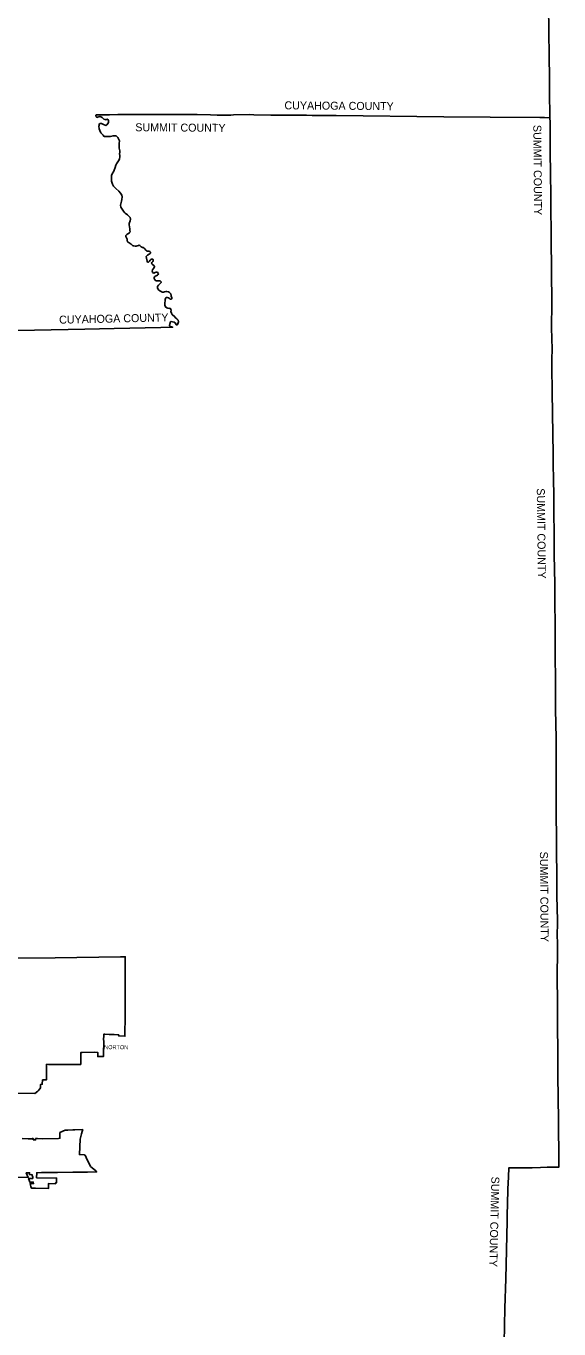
# Model space of a CAD drawing. Extents: x 1985906 to 2277390, y 930619 to 1324581.
# Drawn here: x 2207412 to 2274067, y 1070289 to 1233095 of the extents above; entities that cross this region are included whole.
import ezdxf

# ---------------------------------------------------------------- set-up
doc = ezdxf.new("R2010")
doc.units = 0
for name, color, linetype in [('GM_X_Adjacent_County', 7, 'Continuous'), ('GM_X_Adjacent_County_Text', 7, 'Continuous'), ('GM_X_Corporation', 7, 'Continuous'), ('GM_X_Corporation_Text', 7, 'Continuous')]:
    doc.layers.add(name, color=color, linetype=linetype)

msp = doc.modelspace()

# ---------------------------------------------------------------- linework, layer by layer
at = {"layer": 'GM_X_Adjacent_County'}
for points in [[(2272742, 1235619), (2272826, 1229297), (2272866, 1226650), (2272892, 1224958), (2272941, 1221646), (2272245, 1221652), (2271878, 1221655), (2271662, 1221657), (2265465, 1221711), (2259653, 1221765), (2246207, 1221908), (2243220, 1221939), (2242479, 1221940), (2240927, 1221944), (2240473, 1221945), (2240042, 1221947), (2239798, 1221947), (2238009, 1221952), (2235886, 1222019), (2235299, 1222030), (2233375, 1221986), (2233013, 1221964), (2231335, 1221971), (2230481, 1221983), (2228798, 1222028), (2227184, 1222047), (2226271, 1222054), (2224970, 1222054), (2221110, 1222045), (2218902, 1222026), (2217855, 1222014), (2216195, 1221993), (2216155, 1221904), (2216188, 1221762), (2216282, 1221679), (2216365, 1221702), (2216499, 1221758), (2216638, 1221784), (2216777, 1221754), (2216923, 1221672), (2216990, 1221616), (2217148, 1221466), (2217324, 1221398), (2217447, 1221395), (2217560, 1221466), (2217683, 1221395), (2217721, 1221245), (2217732, 1221095), (2217676, 1220956), (2217522, 1220769), (2217395, 1220687), (2217028, 1220836), (2216848, 1220915), (2216668, 1220915), (2216552, 1220844), (2216541, 1220687), (2216533, 1220570), (2216570, 1220251), (2216623, 1220057), (2216781, 1219757), (2217039, 1219458), (2217140, 1219345), (2217238, 1219297), (2217436, 1219297), (2217545, 1219308), (2217740, 1219274), (2217968, 1219293), (2218298, 1219383), (2218575, 1219379), (2218691, 1219360), (2218789, 1219297), (2218879, 1219180), (2219032, 1218922), (2219090, 1218754), (2219104, 1218655), (2219075, 1218515), (2219055, 1218326), (2219058, 1218049), (2219066, 1217817), (2219145, 1217521), (2219133, 1217333), (2219118, 1217142), (2219145, 1216921), (2219145, 1216741), (2219096, 1216517), (2219047, 1216370), (2218886, 1216149), (2218744, 1215898), (2218635, 1215696), (2218541, 1215411), (2218440, 1215097), (2218373, 1214973), (2218200, 1214647), (2218118, 1214403), (2218088, 1214033), (2218114, 1213710), (2218208, 1213347), (2218365, 1213088), (2218661, 1212777), (2219028, 1212466), (2219216, 1212230), (2219388, 1211972), (2219452, 1211743), (2219411, 1211402), (2219357, 1211201), (2219321, 1211065), (2219246, 1210694), (2219283, 1210473), (2219429, 1210204), (2219692, 1209851), (2219826, 1209709), (2220104, 1209492), (2220328, 1209282), (2220422, 1209154), (2220471, 1208945), (2220445, 1208769), (2220325, 1208431), (2220291, 1208255), (2220340, 1208008), (2220407, 1207761), (2220411, 1207566), (2220422, 1207378), (2220373, 1207289), (2220291, 1207227), (2220153, 1207136), (2220006, 1207032), (2219907, 1206919), (2219898, 1206817), (2219935, 1206710), (2219975, 1206616), (2220040, 1206484), (2220048, 1206308), (2220091, 1206150), (2220181, 1206074), (2220302, 1206023), (2220455, 1205944), (2220576, 1205823), (2220743, 1205681), (2220859, 1205622), (2221071, 1205582), (2221195, 1205577), (2221311, 1205613), (2221464, 1205681), (2221562, 1205698), (2221630, 1205687), (2221704, 1205619), (2221797, 1205517), (2221882, 1205472), (2221966, 1205441), (2222079, 1205407), (2222181, 1205337), (2222263, 1205241), (2222404, 1205077), (2222481, 1205009), (2222599, 1204969), (2222760, 1204955), (2222910, 1204913), (2222972, 1204848), (2223006, 1204789), (2222992, 1204741), (2222930, 1204676), (2222806, 1204585), (2222596, 1204452), (2222498, 1204359), (2222458, 1204286), (2222464, 1204074), (2222560, 1203698), (2222616, 1203610), (2222676, 1203594), (2222741, 1203608), (2222851, 1203698), (2222935, 1203853), (2223006, 1203918), (2223085, 1203955), (2223176, 1203975), (2223252, 1203949), (2223297, 1203887), (2223317, 1203766), (2223289, 1203695), (2223226, 1203633), (2223153, 1203562), (2223116, 1203464), (2223130, 1203396), (2223181, 1203339), (2223236, 1203283), (2223391, 1203189), (2223462, 1203064), (2223462, 1203019), (2223454, 1202942), (2223353, 1202799), (2223245, 1202643), (2223197, 1202484), (2223216, 1202378), (2223247, 1202301), (2223303, 1202248), (2223383, 1202227), (2223491, 1202259), (2223579, 1202304), (2223693, 1202349), (2223775, 1202357), (2223852, 1202341), (2223910, 1202269), (2223963, 1202134), (2223939, 1202044), (2223894, 1201999), (2223841, 1201967), (2223693, 1201904), (2223552, 1201843), (2223462, 1201752), (2223428, 1201647), (2223422, 1201570), (2223465, 1201458), (2223555, 1201352), (2223624, 1201297), (2223719, 1201260), (2223875, 1201254), (2224050, 1201262), (2224191, 1201257), (2224270, 1201186), (2224307, 1201143), (2224326, 1201095), (2224315, 1201058), (2224265, 1201013), (2224135, 1200891), (2223989, 1200714), (2223875, 1200571), (2223844, 1200457), (2223870, 1200324), (2223934, 1200224), (2224033, 1200099), (2224140, 1200009), (2224305, 1199924), (2224426, 1199853), (2224588, 1199837), (2224734, 1199887), (2224903, 1199927), (2225033, 1199916), (2225211, 1199887), (2225359, 1199810), (2225502, 1199641), (2225558, 1199409), (2225576, 1199318), (2225635, 1199164), (2225653, 1199069), (2225627, 1199021), (2225542, 1198976), (2225454, 1198986), (2225362, 1199058), (2225211, 1199143), (2225078, 1199177), (2224988, 1199164), (2224917, 1199124), (2224869, 1199050), (2224832, 1198918), (2224819, 1198833), (2224766, 1198416), (2224774, 1198238), (2224866, 1197996), (2225023, 1197884), (2225163, 1197850), (2225319, 1197810), (2225433, 1197823), (2225510, 1197752), (2225534, 1197683), (2225550, 1197574), (2225542, 1197429), (2225598, 1197214), (2225706, 1197038), (2226016, 1196777), (2226112, 1196634), (2226255, 1196528), (2226432, 1196340), (2226477, 1196120), (2226414, 1195876), (2226318, 1195778), (2226196, 1195762), (2226104, 1195950), (2225937, 1196104), (2225730, 1196146), (2225555, 1196175), (2225454, 1196101), (2225423, 1195969), (2225386, 1195871), (2225364, 1195691), (2225401, 1195595), (2225462, 1195534), (2225752, 1195458), (2224284, 1195429), (2218436, 1195308), (2214754, 1195227), (2208467, 1195087), (2205997, 1195060)], [(2205997, 1195060), (2208467, 1195087), (2214754, 1195227), (2218436, 1195308), (2224284, 1195429), (2225752, 1195458), (2225462, 1195534), (2225401, 1195595), (2225364, 1195691), (2225386, 1195871), (2225423, 1195969), (2225454, 1196101), (2225555, 1196175), (2225730, 1196146), (2225937, 1196104), (2226104, 1195950), (2226196, 1195762), (2226318, 1195778), (2226414, 1195876), (2226477, 1196120), (2226432, 1196340), (2226255, 1196528), (2226112, 1196634), (2226016, 1196777), (2225706, 1197038), (2225598, 1197214), (2225542, 1197429), (2225550, 1197574), (2225534, 1197683), (2225510, 1197752), (2225433, 1197823), (2225319, 1197810), (2225163, 1197850), (2225023, 1197884), (2224866, 1197996), (2224774, 1198238), (2224766, 1198416), (2224819, 1198833), (2224832, 1198918), (2224869, 1199050), (2224917, 1199124), (2224988, 1199164), (2225078, 1199177), (2225211, 1199143), (2225362, 1199058), (2225454, 1198986), (2225542, 1198976), (2225627, 1199021), (2225653, 1199069), (2225635, 1199164), (2225576, 1199318), (2225558, 1199409), (2225502, 1199641), (2225359, 1199810), (2225211, 1199887), (2225033, 1199916), (2224903, 1199927), (2224734, 1199887), (2224588, 1199837), (2224426, 1199853), (2224305, 1199924), (2224140, 1200009), (2224033, 1200099), (2223934, 1200224), (2223870, 1200324), (2223844, 1200457), (2223875, 1200571), (2223989, 1200714), (2224135, 1200891), (2224265, 1201013), (2224315, 1201058), (2224326, 1201095), (2224307, 1201143), (2224270, 1201186), (2224191, 1201257), (2224050, 1201262), (2223875, 1201254), (2223719, 1201260), (2223624, 1201297), (2223555, 1201352), (2223465, 1201458), (2223422, 1201570), (2223428, 1201647), (2223462, 1201752), (2223552, 1201843), (2223693, 1201904), (2223841, 1201967), (2223894, 1201999), (2223939, 1202044), (2223963, 1202134), (2223910, 1202269), (2223852, 1202341), (2223775, 1202357), (2223693, 1202349), (2223579, 1202304), (2223491, 1202259), (2223383, 1202227), (2223303, 1202248), (2223247, 1202301), (2223216, 1202378), (2223197, 1202484), (2223245, 1202643), (2223353, 1202799), (2223454, 1202942), (2223462, 1203019), (2223462, 1203064), (2223391, 1203189), (2223236, 1203283), (2223181, 1203339), (2223130, 1203396), (2223116, 1203464), (2223153, 1203562), (2223226, 1203633), (2223289, 1203695), (2223317, 1203766), (2223297, 1203887), (2223252, 1203949), (2223176, 1203975), (2223085, 1203955), (2223006, 1203918), (2222935, 1203853), (2222851, 1203698), (2222741, 1203608), (2222676, 1203594), (2222616, 1203610), (2222560, 1203698), (2222464, 1204074), (2222458, 1204286), (2222498, 1204359), (2222596, 1204452), (2222806, 1204585), (2222930, 1204676), (2222992, 1204741), (2223006, 1204789), (2222972, 1204848), (2222910, 1204913), (2222760, 1204955), (2222599, 1204969), (2222481, 1205009), (2222404, 1205077), (2222263, 1205241), (2222181, 1205337), (2222079, 1205407), (2221966, 1205441), (2221882, 1205472), (2221797, 1205517), (2221704, 1205619), (2221630, 1205687), (2221562, 1205698), (2221464, 1205681), (2221311, 1205613), (2221195, 1205577), (2221071, 1205582), (2220859, 1205622), (2220743, 1205681), (2220576, 1205823), (2220455, 1205944), (2220302, 1206023), (2220181, 1206074), (2220091, 1206150), (2220048, 1206308), (2220040, 1206484), (2219975, 1206616), (2219935, 1206710), (2219898, 1206817), (2219907, 1206919), (2220006, 1207032), (2220153, 1207136), (2220291, 1207227), (2220373, 1207289), (2220422, 1207378), (2220411, 1207566), (2220407, 1207761), (2220340, 1208008), (2220291, 1208255), (2220325, 1208431), (2220445, 1208769), (2220471, 1208945), (2220422, 1209154), (2220328, 1209282), (2220104, 1209492), (2219826, 1209709), (2219692, 1209851), (2219429, 1210204), (2219283, 1210473), (2219246, 1210694), (2219321, 1211065), (2219357, 1211201), (2219411, 1211402), (2219452, 1211743), (2219388, 1211972), (2219216, 1212230), (2219028, 1212466), (2218661, 1212777), (2218365, 1213088), (2218208, 1213347), (2218114, 1213710), (2218088, 1214033), (2218118, 1214403), (2218200, 1214647), (2218373, 1214973), (2218440, 1215097), (2218541, 1215411), (2218635, 1215696), (2218744, 1215898), (2218886, 1216149), (2219047, 1216370), (2219096, 1216517), (2219145, 1216741), (2219145, 1216921), (2219118, 1217142), (2219133, 1217333), (2219145, 1217521), (2219066, 1217817), (2219058, 1218049), (2219055, 1218326), (2219075, 1218515), (2219104, 1218655), (2219090, 1218754), (2219032, 1218922), (2218879, 1219180), (2218789, 1219297), (2218691, 1219360), (2218575, 1219379), (2218298, 1219383), (2217968, 1219293), (2217740, 1219274), (2217545, 1219308), (2217436, 1219297), (2217238, 1219297), (2217140, 1219345), (2217039, 1219458), (2216781, 1219757), (2216623, 1220057), (2216570, 1220251), (2216533, 1220570), (2216541, 1220687), (2216552, 1220844), (2216668, 1220915), (2216848, 1220915), (2217028, 1220836), (2217395, 1220687), (2217522, 1220769), (2217676, 1220956), (2217732, 1221095), (2217721, 1221245), (2217683, 1221395), (2217560, 1221466), (2217447, 1221395), (2217324, 1221398), (2217148, 1221466), (2216990, 1221616), (2216923, 1221672), (2216777, 1221754), (2216638, 1221784), (2216499, 1221758), (2216365, 1221702), (2216282, 1221679), (2216188, 1221762), (2216155, 1221904), (2216195, 1221993), (2217855, 1222014), (2218902, 1222026), (2221110, 1222045), (2224970, 1222054), (2226271, 1222054), (2227184, 1222047), (2228798, 1222028), (2230481, 1221983), (2231335, 1221971), (2233013, 1221964), (2233375, 1221986), (2235299, 1222030), (2235886, 1222019), (2238009, 1221952), (2239798, 1221947), (2240042, 1221947), (2240473, 1221945), (2240927, 1221944), (2242479, 1221940), (2243220, 1221939), (2246207, 1221908), (2259653, 1221765), (2265465, 1221711), (2271662, 1221657), (2271878, 1221655), (2272245, 1221652), (2272941, 1221646), (2272946, 1221095), (2272949, 1220734), (2272952, 1220381), (2272955, 1219996), (2272959, 1219527), (2272962, 1219225), (2272968, 1218487), (2272977, 1217406), (2272975, 1216501), (2272991, 1215563), (2273071, 1206556), (2273193, 1198453), (2273152, 1195400), (2273228, 1192712), (2273176, 1191453), (2273164, 1190519), (2273216, 1187364), (2273321, 1182083), (2273359, 1179654), (2273351, 1179125), (2273358, 1177776), (2273384, 1177023), (2273394, 1176620), (2273392, 1176176), (2273415, 1174720), (2273428, 1173104), (2273426, 1173044), (2273462, 1168895), (2273465, 1168621), (2273486, 1167056), (2273539, 1163372), (2273560, 1160546), (2273585, 1158808), (2273596, 1155295), (2273632, 1150488), (2273636, 1149823), (2273645, 1148717), (2273648, 1148193), (2273652, 1147706), (2273707, 1144117), (2273708, 1143906), (2273727, 1137672), (2273735, 1134958), (2273762, 1131307), (2273776, 1128908), (2273782, 1128013), (2273782, 1127896), (2273784, 1127599), (2273791, 1126395), (2273794, 1126045), (2273794, 1125938), (2273800, 1125028), (2273809, 1124393), (2273866, 1121327), (2273859, 1119170), (2273877, 1118817), (2273878, 1116829), (2273845, 1115019), (2273848, 1114656), (2273851, 1114281), (2273852, 1114201), (2273857, 1113636), (2273857, 1113575), (2273860, 1113281), (2273861, 1113069), (2273868, 1112294), (2273872, 1111794), (2273878, 1111173), (2273881, 1110748), (2273884, 1110420), (2273885, 1110318), (2273889, 1109866), (2273890, 1109708), (2273892, 1109492), (2273890, 1108659), (2273895, 1107881), (2273928, 1105260), (2273923, 1103969), (2273944, 1101977), (2274003, 1096382), (2274019, 1094549), (2274045, 1093010), (2274049, 1092053), (2274067, 1090515), (2273842, 1090511), (2272585, 1090487), (2271751, 1090471), (2270733, 1090435), (2268200, 1090405), (2267778, 1090418), (2267760, 1089304), (2267674, 1087762), (2267628, 1085890), (2267594, 1084592), (2267583, 1084035), (2267570, 1083741), (2267407, 1076551), (2267310, 1072879), (2267224, 1068546)]]:
    msp.add_lwpolyline(points, dxfattribs=at)
at = {"layer": 'GM_X_Corporation'}
for points in [[(2206398, 1116639), (2211045, 1116668), (2219246, 1116788), (2219824, 1116787), (2219831, 1115868), (2219813, 1112118), (2219812, 1109104), (2219777, 1107300), (2219771, 1106860), (2219014, 1106910), (2218979, 1107054), (2218417, 1107075), (2217825, 1107095), (2217250, 1107105), (2217125, 1107108), (2217138, 1106843), (2217114, 1106523), (2217122, 1106184), (2217090, 1104760), (2217102, 1104340), (2216372, 1104323), (2216382, 1104851), (2215936, 1104860), (2214423, 1104839), (2214259, 1104821), (2214246, 1103338), (2211982, 1103338), (2210204, 1103351), (2209979, 1103366), (2209974, 1103279), (2209985, 1101604), (2209986, 1101426), (2209472, 1101409), (2209476, 1101306), (2209449, 1101016), (2209430, 1100870), (2209231, 1100853), (2209235, 1100421), (2208999, 1100123), (2208885, 1100014), (2208522, 1099716), (2206283, 1099736)], [(2206916, 1094071), (2207688, 1094038), (2208189, 1094039), (2208189, 1094082), (2208319, 1094081), (2208321, 1093925), (2208615, 1093908), (2208615, 1094072), (2208857, 1094070), (2209495, 1094058), (2211459, 1094105), (2211641, 1094109), (2211659, 1094828), (2212295, 1095129), (2212656, 1095140), (2213278, 1095168), (2213496, 1095159), (2214502, 1095202), (2214441, 1094948), (2214349, 1094681), (2214263, 1094337), (2214192, 1094010), (2214149, 1093044), (2214089, 1092082), (2214711, 1092054), (2214719, 1092012), (2214799, 1091998), (2215062, 1091419), (2215299, 1090944), (2215468, 1090608), (2215670, 1090421), (2216125, 1090064), (2216226, 1089905), (2215119, 1089876), (2213270, 1089860), (2211358, 1089824), (2210268, 1089828), (2209343, 1089821), (2208762, 1089814), (2208740, 1089185), (2211237, 1089140), (2211236, 1088554), (2211108, 1088556), (2211108, 1088440), (2210208, 1088456), (2210208, 1087832), (2208593, 1087861), (2208089, 1087887), (2208029, 1088080), (2207971, 1088258), (2207924, 1088456), (2208332, 1088435), (2208310, 1088645), (2207874, 1088630), (2207793, 1088881), (2207721, 1089077), (2208259, 1089096), (2208242, 1089256), (2208151, 1089576), (2207860, 1089566), (2207856, 1089803), (2207429, 1089798), (2207674, 1089212), (2206375, 1089248)]]:
    msp.add_lwpolyline(points, dxfattribs=at)

# ---------------------------------------------------------------- texts
at = {"layer": 'GM_X_Adjacent_County_Text'}
for s, rotation, p in [('CUYAHOGA COUNTY', 359.53263, (2239729, 1222692)), ('SUMMIT COUNTY', 359.58513, (2221074, 1219950)), ('SUMMIT COUNTY', 270.51125, (2270854, 1220741)), ('CUYAHOGA COUNTY', 1.22052, (2211562, 1195900)), ('SUMMIT COUNTY', 270.70887, (2271294, 1175335)), ('SUMMIT COUNTY', 270.48892, (2271682, 1129931)), ('SUMMIT COUNTY', 268.63728, (2265619, 1089338))]:
    msp.add_text(s, height=1000, rotation=rotation, dxfattribs=at).set_placement(p)
at = {"layer": 'GM_X_Corporation_Text'}
msp.add_text('NORTON', height=500, rotation=0.00001, dxfattribs=at).set_placement((2217191, 1105247))

doc.saveas('drawing.dxf')
